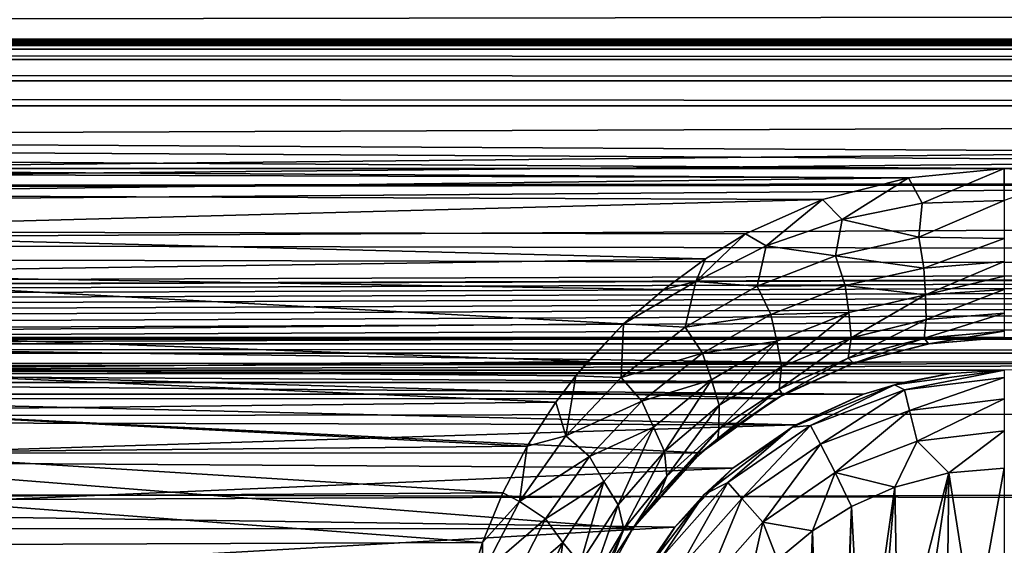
# Model space of a CAD drawing. Header units: metres. Extents: x -95 to 103, y -12 to 12.
# Tile 356 of 520: x -32.22 to -29.2, y 7.9 to 9.51. Entities that reach past the tile are written whole.
import ezdxf

# ---------------------------------------------------------------- set-up
doc = ezdxf.new("R2010")
doc.units = ezdxf.units.M
doc.layers.add('solid_P74500', color=7, linetype='CONTINUOUS')
doc.layers.add('solid_P74500_01', color=7, linetype='CONTINUOUS')

msp = doc.modelspace()

# ---------------------------------------------------------------- linework, layer by layer
at = {"layer": 'solid_P74500'}
for points in [[(92.5, 10.0152, -7.478519), (-94.018356, 9.477332, -8.150471), (-94.018356, 10.085306, -7.38489)], [(92.5, 10.0152, -7.478519), (92.5, 9.409225, -8.228889), (-94.018356, 9.477332, -8.150471)], [(92.5, 9.169497, 8.495161), (92.5, 9.793223, 7.7681), (-94.018356, 9.577682, 8.03231)], [(-12.2, 5.05, 0.5), (-11.7, 9.776363, 0.5), (-88, 9.776363, 0.5)], [(-12.2, 5.05, 0.5), (-88, 9.776363, 0.5), (-88, 5.05, 0.5)], [(92.5, 9.169497, 8.495161), (-94.018356, 9.577682, 8.03231), (-94.018356, 8.920666, 8.756239)], [(-86.199997, 9.423205, -4.3), (-87.224998, 9.55, -4.3), (-12.775, 9.55, -4.3)], [(-86.199997, 9.423205, -4.3), (-12.775, 9.55, -4.3), (-13.8, 9.423205, -4.3)], [(-29.200006, 9.057376, -8.614751), (-34.200005, 9.057376, -8.614751), (-94.018356, 9.477332, -8.150471)], [(-24.200006, 9.057376, -8.614751), (-29.200006, 9.057376, -8.614751), (-94.018356, 9.477332, -8.150471)], [(-19.200006, 9.057376, -8.614751), (-24.200006, 9.057376, -8.614751), (-94.018356, 9.477332, -8.150471)], [(-86.199997, 9.44173, -4.343083), (-13.8, 9.443185, -4.348236), (-13.8, 9.45, -4.4)], [(-86.199997, 9.45, -4.4), (-86.199997, 9.44173, -4.343083), (-13.8, 9.45, -4.4)], [(-86.199997, 9.45, -5), (-86.199997, 9.45, -4.4), (-13.8, 9.45, -4.4)], [(-13.8, 9.45, -5), (-86.199997, 9.45, -5), (-13.8, 9.45, -4.4)], [(-13.8, 9.434836, -5.076392), (-86.199997, 9.434776, -5.076537), (-86.199997, 9.45, -5)], [(-13.8, 9.434836, -5.076392), (-86.199997, 9.45, -5), (-13.8, 9.45, -5)], [(-13.8, 9.443185, -4.348236), (-86.199997, 9.423205, -4.3), (-13.8, 9.423205, -4.3)], [(-86.199997, 9.44173, -4.343083), (-86.199997, 9.423205, -4.3), (-13.8, 9.443185, -4.348236)], [(-13.8, 9.391477, -5.141366), (-86.199997, 9.434776, -5.076537), (-13.8, 9.434836, -5.076392)], [(-13.8, 9.391477, -5.141366), (-86.199997, 9.391366, -5.141477), (-86.199997, 9.434776, -5.076537)], [(-13.8, 9.391477, -5.141366), (-13.8, 9.326537, -5.184776), (-86.199997, 9.391366, -5.141477)], [(-13.8, 9.326537, -5.184776), (-86.199997, 9.326391, -5.184836), (-86.199997, 9.391366, -5.141477)], [(-13.8, 9.326537, -5.184776), (-13.8, 9.25, -5.2), (-86.199997, 9.326391, -5.184836)], [(-13.8, 9.25, -5.2), (-86.199997, 9.25, -5.2), (-86.199997, 9.326391, -5.184836)], [(-13.8, 9.25, -5.2), (-86.995445, 8.535221, -5.2), (-86.199997, 9.25, -5.2)], [(-13.8, 9.25, -5.2), (-13.566045, 9.214799, -5.2), (-86.995445, 8.535221, -5.2)], [(-13.566045, 9.214799, -5.2), (-13.35684, 9.115801, -5.2), (-86.995445, 8.535221, -5.2)], [(92.5, 8.487373, 9.175829), (92.5, 9.169497, 8.495161), (-94.018356, 8.920666, 8.756239)], [(-84.199997, 8.54, -7.701844), (92.5, 9.145422, -6.971025), (-92.5, 8.940191, -7.233159)], [(-74.199997, 8.54, -7.701844), (92.5, 9.145422, -6.971025), (-79.199997, 8.54, -7.701844)], [(-69.199997, 8.54, -7.701844), (92.5, 9.145422, -6.971025), (-74.199997, 8.54, -7.701844)], [(-64.199997, 8.54, -7.701844), (92.5, 9.145422, -6.971025), (-69.199997, 8.54, -7.701844)], [(-59.200001, 8.54, -7.701844), (92.5, 9.145422, -6.971025), (-64.199997, 8.54, -7.701844)], [(-54.200001, 8.54, -7.701844), (92.5, 9.145422, -6.971025), (-59.200001, 8.54, -7.701844)], [(-49.200001, 8.54, -7.701844), (92.5, 9.145422, -6.971025), (-54.200001, 8.54, -7.701844)], [(-44.200001, 8.54, -7.701844), (92.5, 9.145422, -6.971025), (-49.200001, 8.54, -7.701844)], [(-39.200001, 8.54, -7.701844), (92.5, 9.145422, -6.971025), (-44.200001, 8.54, -7.701844)], [(-34.200001, 8.54, -7.701844), (92.5, 9.145422, -6.971025), (-39.200001, 8.54, -7.701844)], [(-29.200001, 8.54, -7.701844), (92.5, 9.145422, -6.971025), (-34.200001, 8.54, -7.701844)], [(-13.35684, 9.115801, -5.2), (-13.185196, 8.961563, -5.2), (-86.995445, 8.535221, -5.2)], [(-29.493057, 9.02928, -8.644195), (-33.960751, 9.043484, -8.629334), (-34.200005, 9.057376, -8.614751)], [(-29.200006, 9.057376, -8.614751), (-29.493057, 9.02928, -8.644195), (-34.200005, 9.057376, -8.614751)], [(-29.451723, 8.951935, -8.698801), (-29.493057, 9.02928, -8.644195), (-29.200006, 9.057376, -8.614751)], [(-29.199982, 8.960335, -8.682782), (-29.451723, 8.951935, -8.698801), (-29.200006, 9.057376, -8.614751)], [(-24.493057, 9.02928, -8.644195), (-28.960751, 9.043484, -8.629334), (-29.200006, 9.057376, -8.614751)], [(-29.199982, 8.960335, -8.682782), (-29.200006, 9.057376, -8.614751), (-28.960751, 9.043484, -8.629334)], [(-24.200006, 9.057376, -8.614751), (-24.493057, 9.02928, -8.644195), (-29.200006, 9.057376, -8.614751)], [(-29.493057, 9.02928, -8.644195), (-33.700359, 8.978143, -8.697296), (-33.960751, 9.043484, -8.629334)], [(-29.493057, 9.02928, -8.644195), (-29.756618, 8.963315, -8.712577), (-33.700359, 8.978143, -8.697296)], [(-29.696875, 8.901903, -8.755844), (-29.756618, 8.963315, -8.712577), (-29.493057, 9.02928, -8.644195)], [(-29.451723, 8.951935, -8.698801), (-29.696875, 8.901903, -8.755844), (-29.493057, 9.02928, -8.644195)], [(-13.185196, 8.961563, -5.2), (-13.064476, 8.764095, -5.2), (-86.995445, 8.535221, -5.2)], [(-29.756618, 8.963315, -8.712577), (-33.427822, 8.864437, -8.813158), (-33.700359, 8.978143, -8.697296)], [(-29.756618, 8.963315, -8.712577), (-29.992468, 8.857634, -8.819996), (-33.427822, 8.864437, -8.813158)], [(-29.929539, 8.820606, -8.844933), (-29.992468, 8.857634, -8.819996), (-29.756618, 8.963315, -8.712577)], [(-29.696875, 8.901903, -8.755844), (-29.929539, 8.820606, -8.844933), (-29.756618, 8.963315, -8.712577)], [(-29.46175, 8.847548, -8.731838), (-29.451723, 8.951935, -8.698801), (-29.199982, 8.960335, -8.682782)], [(-29.199982, 8.960335, -8.682782), (-29.199965, 8.843924, -8.707972), (-29.46175, 8.847548, -8.731838)], [(-29.46175, 8.847548, -8.731838), (-29.696875, 8.901903, -8.755844), (-29.451723, 8.951935, -8.698801)], [(92.5, 8.487373, 9.175829), (-94.018356, 8.920666, 8.756239), (-94.018356, 8.209083, 9.426609)], [(-29.716581, 8.790494, -8.803429), (-29.929539, 8.820606, -8.844933), (-29.696875, 8.901903, -8.755844)], [(-29.46175, 8.847548, -8.731838), (-29.716581, 8.790494, -8.803429), (-29.696875, 8.901903, -8.755844)], [(-30.115223, 8.781263, -8.896033), (-33.21125, 8.735947, -8.940538), (-33.427822, 8.864437, -8.813158)], [(-29.992468, 8.857634, -8.819996), (-30.115223, 8.781263, -8.896033), (-33.427822, 8.864437, -8.813158)], [(-30.144964, 8.711357, -8.958886), (-30.115223, 8.781263, -8.896033), (-29.992468, 8.857634, -8.819996)], [(-29.929539, 8.820606, -8.844933), (-30.144964, 8.711357, -8.958886), (-29.992468, 8.857634, -8.819996)], [(-29.446913, 8.752792, -8.725297), (-29.716581, 8.790494, -8.803429), (-29.46175, 8.847548, -8.731838)], [(-29.446913, 8.752792, -8.725297), (-29.46175, 8.847548, -8.731838), (-29.199965, 8.843924, -8.707972)], [(-29.199965, 8.843924, -8.707972), (-29.199957, 8.772922, -8.700407), (-29.446913, 8.752792, -8.725297)], [(-29.957399, 8.697297, -8.913805), (-30.144964, 8.711357, -8.958886), (-29.929539, 8.820606, -8.844933)], [(-29.716581, 8.790494, -8.803429), (-29.957399, 8.697297, -8.913805), (-29.929539, 8.820606, -8.844933)], [(-30.115223, 8.781263, -8.896033), (-30.243198, 8.687765, -8.987366), (-33.21125, 8.735947, -8.940538)], [(-30.144964, 8.711357, -8.958886), (-30.243198, 8.687765, -8.987366), (-30.115223, 8.781263, -8.896033)], [(-29.687653, 8.699052, -8.798007), (-29.957399, 8.697297, -8.913805), (-29.716581, 8.790494, -8.803429)], [(-29.446913, 8.752792, -8.725297), (-29.687653, 8.699052, -8.798007), (-29.716581, 8.790494, -8.803429)], [(-13.064476, 8.764095, -5.2), (-13.004552, 8.535221, -5.2), (-86.995445, 8.535221, -5.2)], [(-29.441639, 8.671274, -8.694287), (-29.687653, 8.699052, -8.798007), (-29.446913, 8.752792, -8.725297)], [(-29.441639, 8.671274, -8.694287), (-29.446913, 8.752792, -8.725297), (-29.199957, 8.772922, -8.700407)], [(-29.199955, 8.728601, -8.686563), (-29.441639, 8.671274, -8.694287), (-29.199957, 8.772922, -8.700407)], [(-30.366447, 8.581667, -9.088729), (-33.00983, 8.558819, -9.110249), (-33.21125, 8.735947, -8.940538)], [(-30.243198, 8.687765, -8.987366), (-30.366447, 8.581667, -9.088729), (-33.21125, 8.735947, -8.940538)], [(-29.199955, 8.728601, -8.686563), (-29.199955, 8.687284, -8.666237), (-29.441639, 8.671274, -8.694287)], [(-30.144964, 8.711357, -8.958886), (-30.366447, 8.581667, -9.088729), (-30.243198, 8.687765, -8.987366)], [(-30.177622, 8.571609, -9.052834), (-30.366447, 8.581667, -9.088729), (-30.144964, 8.711357, -8.958886)], [(-29.957399, 8.697297, -8.913805), (-30.177622, 8.571609, -9.052834), (-30.144964, 8.711357, -8.958886)], [(-29.91555, 8.611007, -8.909893), (-30.177622, 8.571609, -9.052834), (-29.957399, 8.697297, -8.913805)], [(-29.687653, 8.699052, -8.798007), (-29.91555, 8.611007, -8.909893), (-29.957399, 8.697297, -8.913805)], [(-29.676205, 8.617039, -8.770586), (-29.91555, 8.611007, -8.909893), (-29.687653, 8.699052, -8.798007)], [(-29.441639, 8.671274, -8.694287), (-29.676205, 8.617039, -8.770586), (-29.687653, 8.699052, -8.798007)], [(-29.439163, 8.595643, -8.634041), (-29.441639, 8.671274, -8.694287), (-29.199955, 8.687284, -8.666237)], [(-29.199959, 8.614271, -8.605644), (-29.439163, 8.595643, -8.634041), (-29.199955, 8.687284, -8.666237)], [(-29.669048, 8.539704, -8.712976), (-29.676205, 8.617039, -8.770586), (-29.441639, 8.671274, -8.694287)], [(-29.439163, 8.595643, -8.634041), (-29.669048, 8.539704, -8.712976), (-29.441639, 8.671274, -8.694287)], [(-29.91555, 8.611007, -8.909893), (-30.124184, 8.491942, -9.050558), (-30.177622, 8.571609, -9.052834)], [(-29.896746, 8.528881, -8.887128), (-30.124184, 8.491942, -9.050558), (-29.91555, 8.611007, -8.909893)], [(-29.676205, 8.617039, -8.770586), (-29.896746, 8.528881, -8.887128), (-29.91555, 8.611007, -8.909893)], [(-29.882225, 8.450442, -8.832457), (-29.896746, 8.528881, -8.887128), (-29.676205, 8.617039, -8.770586)], [(-29.669048, 8.539704, -8.712976), (-29.882225, 8.450442, -8.832457), (-29.676205, 8.617039, -8.770586)], [(-29.678604, 8.477234, -8.627752), (-29.669048, 8.539704, -8.712976), (-29.439163, 8.595643, -8.634041)], [(-29.445948, 8.538467, -8.544914), (-29.678604, 8.477234, -8.627752), (-29.439163, 8.595643, -8.634041)], [(-29.445948, 8.538467, -8.544914), (-29.439163, 8.595643, -8.634041), (-29.199959, 8.614271, -8.605644)], [(-29.19997, 8.559706, -8.514988), (-29.445948, 8.538467, -8.544914), (-29.199959, 8.614271, -8.605644)], [(-30.366447, 8.581667, -9.088729), (-30.475742, 8.467224, -9.19544), (-33.00983, 8.558819, -9.110249)], [(-30.366447, 8.581667, -9.088729), (-30.512749, 8.422978, -9.235986), (-30.475742, 8.467224, -9.19544)], [(-30.373718, 8.417471, -9.212131), (-30.512749, 8.422978, -9.235986), (-30.366447, 8.581667, -9.088729)], [(-30.177622, 8.571609, -9.052834), (-30.373718, 8.417471, -9.212131), (-30.366447, 8.581667, -9.088729)], [(-30.124184, 8.491942, -9.050558), (-30.373718, 8.417471, -9.212131), (-30.177622, 8.571609, -9.052834)], [(-87, 8.49261, -5.204592), (-86.995445, 8.535221, -5.2), (-13, 8.492611, -5.204592)], [(-86.995445, 8.535221, -5.2), (-13.004552, 8.535221, -5.2), (-13, 8.492611, -5.204592)], [(-29.200001, 8.54, -7.701844), (-34.200001, 8.54, -7.701844), (-33.969208, 8.520817, -7.723062)], [(-29.429855, 8.520978, -7.722884), (-29.200001, 8.54, -7.701844), (-33.969208, 8.520817, -7.723062)], [(-30.475742, 8.467224, -9.19544), (-32.906006, 8.443342, -9.217374), (-33.00983, 8.558819, -9.110249)], [(-29.889435, 8.382146, -8.751585), (-29.882225, 8.450442, -8.832457), (-29.669048, 8.539704, -8.712976)], [(-29.678604, 8.477234, -8.627752), (-29.889435, 8.382146, -8.751585), (-29.669048, 8.539704, -8.712976)], [(-29.445948, 8.538467, -8.544914), (-29.660839, 8.461979, -8.506461), (-29.678604, 8.477234, -8.627752)], [(-29.445948, 8.538467, -8.544914), (-29.432386, 8.520578, -8.433332), (-29.660839, 8.461979, -8.506461)], [(-29.19997, 8.559706, -8.514988), (-29.432386, 8.520578, -8.433332), (-29.445948, 8.538467, -8.544914)], [(-29.19997, 8.559706, -8.514988), (-29.200001, 8.54, -8.407997), (-29.432386, 8.520578, -8.433332)], [(-29.432386, 8.520578, -8.433332), (-29.200001, 8.54, -8.407997), (-29.429855, 8.520978, -7.722884)], [(-29.200001, 8.54, -8.407997), (-29.200001, 8.54, -7.701844), (-29.429855, 8.520978, -7.722884)], [(-29.663187, 8.461158, -7.788376), (-29.429855, 8.520978, -7.722884), (-33.969208, 8.520817, -7.723062)], [(-29.663187, 8.461158, -7.788376), (-33.969208, 8.520817, -7.723062), (-33.73526, 8.460627, -7.788954)], [(-29.896746, 8.528881, -8.887128), (-30.097189, 8.410545, -9.032645), (-30.124184, 8.491942, -9.050558)], [(-30.073566, 8.332653, -8.980428), (-30.097189, 8.410545, -9.032645), (-29.896746, 8.528881, -8.887128)], [(-29.882225, 8.450442, -8.832457), (-30.073566, 8.332653, -8.980428), (-29.896746, 8.528881, -8.887128)], [(-29.432386, 8.520578, -8.433332), (-29.429855, 8.520978, -7.722884), (-29.663187, 8.461158, -7.788376)], [(-29.660839, 8.461979, -8.506461), (-29.432386, 8.520578, -8.433332), (-29.663187, 8.461158, -7.788376)], [(92.5, 7.752533, 9.805175), (92.5, 8.487373, 9.175829), (-94.018356, 8.209083, 9.426609)], [(-44.200001, 8.44, -5.224123), (-87, 8.49261, -5.204592), (-13, 8.492611, -5.204592)], [(-13, 8.492611, -5.204592), (-39.200001, 8.44, -5.224123), (-44.200001, 8.44, -5.224123)], [(-13, 8.492611, -5.204592), (-34.200001, 8.44, -5.224123), (-39.200001, 8.44, -5.224123)], [(-13, 8.492611, -5.204592), (-29.200001, 8.44, -5.224123), (-34.200001, 8.44, -5.224123)], [(-30.124184, 8.491942, -9.050558), (-30.310072, 8.34565, -9.211479), (-30.373718, 8.417471, -9.212131)], [(-30.097189, 8.410545, -9.032645), (-30.310072, 8.34565, -9.211479), (-30.124184, 8.491942, -9.050558)], [(-29.678604, 8.477234, -8.627752), (-29.878544, 8.364573, -8.626897), (-29.889435, 8.382146, -8.751585)], [(-29.678604, 8.477234, -8.627752), (-29.660839, 8.461979, -8.506461), (-29.878544, 8.364573, -8.626897)], [(-29.899008, 8.353099, -7.904159), (-29.663187, 8.461158, -7.788376), (-33.73526, 8.460627, -7.788954)], [(-29.899008, 8.353099, -7.904159), (-33.73526, 8.460627, -7.788954), (-33.499878, 8.352461, -7.904833)], [(-30.475742, 8.467224, -9.19544), (-30.512749, 8.422978, -9.235986), (-32.906006, 8.443342, -9.217374)], [(-30.074623, 8.259929, -8.903189), (-30.073566, 8.332653, -8.980428), (-29.882225, 8.450442, -8.832457)], [(-29.889435, 8.382146, -8.751585), (-30.074623, 8.259929, -8.903189), (-29.882225, 8.450442, -8.832457)], [(-29.878544, 8.364573, -8.626897), (-29.663187, 8.461158, -7.788376), (-29.899008, 8.353099, -7.904159)], [(-29.878544, 8.364573, -8.626897), (-29.660839, 8.461979, -8.506461), (-29.663187, 8.461158, -7.788376)], [(-29.364891, 8.429509, -5.230221), (-34.032898, 8.429217, -5.230403), (-34.200001, 8.44, -5.224123)], [(-29.200001, 8.44, -5.224123), (-29.364891, 8.429509, -5.230221), (-34.200001, 8.44, -5.224123)], [(-29.364891, 8.429509, -5.230221), (-29.509518, 8.402635, -5.250264), (-34.032898, 8.429217, -5.230403)], [(-29.509518, 8.402635, -5.250264), (-33.889034, 8.402259, -5.250598), (-34.032898, 8.429217, -5.230403)], [(-30.574171, 8.342347, -9.30888), (-32.810066, 8.317733, -9.33088), (-32.906006, 8.443342, -9.217374)], [(-30.512749, 8.422978, -9.235986), (-30.574171, 8.342347, -9.30888), (-32.906006, 8.443342, -9.217374)], [(-30.543547, 8.238771, -9.384665), (-30.574171, 8.342347, -9.30888), (-30.512749, 8.422978, -9.235986)], [(-30.373718, 8.417471, -9.212131), (-30.543547, 8.238771, -9.384665), (-30.512749, 8.422978, -9.235986)], [(-30.310072, 8.34565, -9.211479), (-30.543547, 8.238771, -9.384665), (-30.373718, 8.417471, -9.212131)], [(-29.536465, 8.395703, -11.5), (-29.364891, 8.429509, -5.230221), (-29.200001, 8.44, -5.224123)], [(-29.536465, 8.395703, -11.5), (-29.200001, 8.44, -5.224123), (-29.200001, 8.44, -11.5)], [(-29.505667, 8.380139, -11.614588), (-29.536465, 8.395703, -11.5), (-29.200001, 8.44, -11.5)], [(-29.536465, 8.395703, -11.5), (-29.509518, 8.402635, -5.250264), (-29.364891, 8.429509, -5.230221)], [(-29.200001, 8.417253, -11.614588), (-29.505667, 8.380139, -11.614588), (-29.200001, 8.44, -11.5)], [(-29.490103, 8.316991, -11.712049), (-29.505667, 8.380139, -11.614588), (-29.200001, 8.417253, -11.614588)], [(-29.490103, 8.316991, -11.712049), (-29.200001, 8.417253, -11.614588), (-29.200001, 8.352216, -11.712049)], [(-29.509518, 8.402635, -5.250264), (-29.63176, 8.366207, -5.293069), (-33.889034, 8.402259, -5.250598)], [(-33.889034, 8.402259, -5.250598), (-29.63176, 8.366207, -5.293069), (-33.768238, 8.366207, -5.293069)], [(-30.097189, 8.410545, -9.032645), (-30.274479, 8.266009, -9.1982), (-30.310072, 8.34565, -9.211479)], [(-30.240915, 8.190633, -9.147759), (-30.274479, 8.266009, -9.1982), (-30.097189, 8.410545, -9.032645)], [(-30.073566, 8.332653, -8.980428), (-30.240915, 8.190633, -9.147759), (-30.097189, 8.410545, -9.032645)], [(-29.536465, 8.395703, -11.5), (-29.85, 8.265833, -11.5), (-29.63176, 8.366207, -5.293069)], [(-29.79357, 8.270952, -11.614588), (-29.85, 8.265833, -11.5), (-29.536465, 8.395703, -11.5)], [(-29.505667, 8.380139, -11.614588), (-29.79357, 8.270952, -11.614588), (-29.536465, 8.395703, -11.5)], [(-29.536465, 8.395703, -11.5), (-29.63176, 8.366207, -5.293069), (-29.509518, 8.402635, -5.250264)], [(-33.768238, 8.366207, -5.293069), (-29.63176, 8.366207, -5.293069), (-29.838207, 8.272575, -5.438244)], [(-33.575996, 8.280447, -5.426181), (-33.768238, 8.366207, -5.293069), (-29.838207, 8.272575, -5.438244)], [(-29.889435, 8.382146, -8.751585), (-29.878544, 8.364573, -8.626897), (-30.077797, 8.230629, -8.78609)], [(-29.889435, 8.382146, -8.751585), (-30.077797, 8.230629, -8.78609), (-30.074623, 8.259929, -8.903189)], [(-30.077797, 8.230629, -8.78609), (-29.878544, 8.364573, -8.626897), (-29.899008, 8.353099, -7.904159)], [(-29.85, 8.265833, -11.5), (-29.838207, 8.272575, -5.438244), (-29.63176, 8.366207, -5.293069)], [(-29.763344, 8.213364, -11.712049), (-29.79357, 8.270952, -11.614588), (-29.505667, 8.380139, -11.614588)], [(-29.490103, 8.316991, -11.712049), (-29.763344, 8.213364, -11.712049), (-29.505667, 8.380139, -11.614588)], [(-30.130051, 8.186581, -8.076503), (-29.899008, 8.353099, -7.904159), (-33.499878, 8.352461, -7.904833)], [(-30.130051, 8.186581, -8.076503), (-33.499878, 8.352461, -7.904833), (-33.269226, 8.185938, -8.077154)], [(-30.574171, 8.342347, -9.30888), (-30.661539, 8.207409, -9.428066), (-32.810066, 8.317733, -9.33088)], [(-30.543547, 8.238771, -9.384665), (-30.661539, 8.207409, -9.428066), (-30.574171, 8.342347, -9.30888)], [(-30.310072, 8.34565, -9.211479), (-30.471041, 8.175805, -9.385549), (-30.543547, 8.238771, -9.384665)], [(-30.274479, 8.266009, -9.1982), (-30.471041, 8.175805, -9.385549), (-30.310072, 8.34565, -9.211479)], [(-30.233374, 8.115582, -9.073152), (-30.240915, 8.190633, -9.147759), (-30.073566, 8.332653, -8.980428)], [(-30.074623, 8.259929, -8.903189), (-30.233374, 8.115582, -9.073152), (-30.073566, 8.332653, -8.980428)], [(-30.077797, 8.230629, -8.78609), (-29.899008, 8.353099, -7.904159), (-30.130051, 8.186581, -8.076503)], [(-29.490103, 8.316991, -11.712049), (-29.200001, 8.352216, -11.712049), (-29.466791, 8.222411, -11.777164)], [(-29.200001, 8.352216, -11.712049), (-29.200001, 8.254805, -11.777164), (-29.466791, 8.222411, -11.777164)], [(-30.661539, 8.207409, -9.428066), (-32.728512, 8.18801, -9.444919), (-32.810066, 8.317733, -9.33088)], [(-29.490103, 8.316991, -11.712049), (-29.718075, 8.12711, -11.777164), (-29.763344, 8.213364, -11.712049)], [(-29.490103, 8.316991, -11.712049), (-29.466791, 8.222411, -11.777164), (-29.718075, 8.12711, -11.777164)], [(-33.395794, 8.161398, -5.603641), (-33.575996, 8.280447, -5.426181), (-29.838207, 8.272575, -5.438244)], [(-33.395794, 8.161398, -5.603641), (-29.838207, 8.272575, -5.438244), (-30.03117, 8.13967, -5.635225)], [(-30.274479, 8.266009, -9.1982), (-30.426729, 8.098949, -9.376516), (-30.471041, 8.175805, -9.385549)], [(-30.383154, 8.028093, -9.327198), (-30.426729, 8.098949, -9.376516), (-30.274479, 8.266009, -9.1982)], [(-30.240915, 8.190633, -9.147759), (-30.383154, 8.028093, -9.327198), (-30.274479, 8.266009, -9.1982)], [(-29.85, 8.265833, -11.5), (-30.119238, 8.059238, -11.5), (-30.03117, 8.13967, -5.635225)], [(-30.046976, 8.096038, -11.614588), (-30.119238, 8.059238, -11.5), (-29.85, 8.265833, -11.5)], [(-29.79357, 8.270952, -11.614588), (-30.046976, 8.096038, -11.614588), (-29.85, 8.265833, -11.5)], [(-30.003847, 8.047357, -11.712049), (-30.046976, 8.096038, -11.614588), (-29.79357, 8.270952, -11.614588)], [(-29.85, 8.265833, -11.5), (-30.03117, 8.13967, -5.635225), (-29.838207, 8.272575, -5.438244)], [(-29.763344, 8.213364, -11.712049), (-30.003847, 8.047357, -11.712049), (-29.79357, 8.270952, -11.614588)], [(-30.543547, 8.238771, -9.384665), (-30.685518, 8.038312, -9.565678), (-30.661539, 8.207409, -9.428066)], [(-30.471041, 8.175805, -9.385549), (-30.685518, 8.038312, -9.565678), (-30.543547, 8.238771, -9.384665)], [(-30.074623, 8.259929, -8.903189), (-30.169182, 8.15029, -8.879545), (-30.255077, 8.060224, -8.98037)], [(-30.074623, 8.259929, -8.903189), (-30.255077, 8.060224, -8.98037), (-30.233374, 8.115582, -9.073152)], [(-30.074623, 8.259929, -8.903189), (-30.077797, 8.230629, -8.78609), (-30.169182, 8.15029, -8.879545)], [(-29.466791, 8.222411, -11.777164), (-29.200001, 8.254805, -11.777164), (-29.370331, 8.125382, -11.8)], [(-29.200001, 8.254805, -11.777164), (-29.200001, 8.14, -11.8), (-29.370331, 8.125382, -11.8)], [(92.5, 7.752533, 9.805175), (-94.018356, 8.209083, 9.426609), (-94.018356, 7.447287, 10.039319)], [(-30.661539, 8.207409, -9.428066), (-30.735617, 8.064089, -9.550941), (-32.728512, 8.18801, -9.444919)], [(-30.685518, 8.038312, -9.565678), (-30.735617, 8.064089, -9.550941), (-30.661539, 8.207409, -9.428066)], [(-30.169182, 8.15029, -8.879545), (-30.077797, 8.230629, -8.78609), (-30.130051, 8.186581, -8.076503)], [(-29.763344, 8.213364, -11.712049), (-29.939253, 7.974443, -11.777164), (-30.003847, 8.047357, -11.712049)], [(-29.763344, 8.213364, -11.712049), (-29.718075, 8.12711, -11.777164), (-29.939253, 7.974443, -11.777164)], [(-29.718075, 8.12711, -11.777164), (-29.466791, 8.222411, -11.777164), (-29.535685, 8.081974, -11.8)], [(-29.466791, 8.222411, -11.777164), (-29.370331, 8.125382, -11.8), (-29.535685, 8.081974, -11.8)], [(-30.338186, 7.955187, -8.304517), (-30.130051, 8.186581, -8.076503), (-33.269226, 8.185938, -8.077154)], [(-30.338186, 7.955187, -8.304517), (-33.269226, 8.185938, -8.077154), (-33.061371, 7.95457, -8.305107)], [(-30.735617, 8.064089, -9.550941), (-32.65778, 8.05173, -9.561361), (-32.728512, 8.18801, -9.444919)], [(-30.471041, 8.175805, -9.385549), (-30.605495, 7.985066, -9.567982), (-30.685518, 8.038312, -9.565678)], [(-30.426729, 8.098949, -9.376516), (-30.605495, 7.985066, -9.567982), (-30.471041, 8.175805, -9.385549)], [(-30.365761, 7.953053, -9.254251), (-30.383154, 8.028093, -9.327198), (-30.240915, 8.190633, -9.147759)], [(-30.233374, 8.115582, -9.073152), (-30.365761, 7.953053, -9.254251), (-30.240915, 8.190633, -9.147759)], [(-30.169182, 8.15029, -8.879545), (-30.130051, 8.186581, -8.076503), (-30.338186, 7.955187, -8.304517)], [(-33.228165, 8.003443, -5.827108), (-33.395794, 8.161398, -5.603641), (-30.03117, 8.13967, -5.635225)], [(-30.255077, 8.060224, -8.98037), (-30.169182, 8.15029, -8.879545), (-30.338186, 7.955187, -8.304517)], [(-33.228165, 8.003443, -5.827108), (-30.03117, 8.13967, -5.635225), (-30.209461, 7.959397, -5.887105)], [(-30.233374, 8.115582, -9.073152), (-30.333858, 7.961197, -9.089928), (-30.365761, 7.953053, -9.254251)], [(-30.233374, 8.115582, -9.073152), (-30.255077, 8.060224, -8.98037), (-30.333858, 7.961197, -9.089928)], [(-30.119238, 8.059238, -11.5), (-30.209461, 7.959397, -5.887105), (-30.03117, 8.13967, -5.635225)], [(-29.788027, 7.948541, -11.8), (-29.939253, 7.974443, -11.777164), (-29.718075, 8.12711, -11.777164)], [(-29.668499, 8.022584, -11.8), (-29.788027, 7.948541, -11.8), (-29.718075, 8.12711, -11.777164)], [(-29.668499, 8.022584, -11.8), (-29.718075, 8.12711, -11.777164), (-29.535685, 8.081974, -11.8)], [(-29.370331, 8.125382, -11.8), (-29.525322, 7.519121, -11.8), (-29.535685, 8.081974, -11.8)], [(-29.370331, 8.125382, -11.8), (-29.453802, 7.570744, -11.8), (-29.525322, 7.519121, -11.8)], [(-29.370331, 8.125382, -11.8), (-29.376312, 7.607516, -11.8), (-29.453802, 7.570744, -11.8)], [(-29.370331, 8.125382, -11.8), (-29.291828, 7.630482, -11.8), (-29.376312, 7.607516, -11.8)], [(-29.200001, 8.14, -11.8), (-29.291828, 7.630482, -11.8), (-29.370331, 8.125382, -11.8)], [(-29.200001, 8.14, -11.8), (-29.200001, 7.64, -11.8), (-29.291828, 7.630482, -11.8)], [(-30.426729, 8.098949, -9.376516), (-30.552536, 7.911984, -9.562739), (-30.605495, 7.985066, -9.567982)], [(-30.499355, 7.847605, -9.513963), (-30.552536, 7.911984, -9.562739), (-30.426729, 8.098949, -9.376516)], [(-30.383154, 8.028093, -9.327198), (-30.499355, 7.847605, -9.513963), (-30.426729, 8.098949, -9.376516)], [(-30.046976, 8.096038, -11.614588), (-30.25116, 7.865563, -11.614588), (-30.119238, 8.059238, -11.5)], [(-30.197634, 7.828617, -11.712049), (-30.25116, 7.865563, -11.614588), (-30.046976, 8.096038, -11.614588)], [(-30.003847, 8.047357, -11.712049), (-30.197634, 7.828617, -11.712049), (-30.046976, 8.096038, -11.614588)], [(-30.735617, 8.064089, -9.550941), (-30.797937, 7.912471, -9.676921), (-32.65778, 8.05173, -9.561361)], [(-30.685518, 8.038312, -9.565678), (-30.797937, 7.912471, -9.676921), (-30.735617, 8.064089, -9.550941)], [(-30.333858, 7.961197, -9.089928), (-30.255077, 8.060224, -8.98037), (-30.338186, 7.955187, -8.304517)], [(-30.119238, 8.059238, -11.5), (-30.325832, 7.79, -11.5), (-30.209461, 7.959397, -5.887105)], [(-30.25116, 7.865563, -11.614588), (-30.325832, 7.79, -11.5), (-30.119238, 8.059238, -11.5)], [(-29.668499, 8.022584, -11.8), (-29.535685, 8.081974, -11.8), (-29.634665, 7.386765, -11.8)], [(-29.535685, 8.081974, -11.8), (-29.586445, 7.457164, -11.8), (-29.634665, 7.386765, -11.8)], [(-29.535685, 8.081974, -11.8), (-29.525322, 7.519121, -11.8), (-29.586445, 7.457164, -11.8)], [(-30.797937, 7.912471, -9.676921), (-32.599243, 7.905591, -9.682542), (-32.65778, 8.05173, -9.561361)], [(-30.685518, 8.038312, -9.565678), (-30.798033, 7.81858, -9.751169), (-30.797937, 7.912471, -9.676921)], [(-30.605495, 7.985066, -9.567982), (-30.798033, 7.81858, -9.751169), (-30.685518, 8.038312, -9.565678)], [(-30.471601, 7.774943, -9.441819), (-30.499355, 7.847605, -9.513963), (-30.383154, 8.028093, -9.327198)], [(-30.365761, 7.953053, -9.254251), (-30.471601, 7.774943, -9.441819), (-30.383154, 8.028093, -9.327198)], [(-30.003847, 8.047357, -11.712049), (-30.117466, 7.773282, -11.777164), (-30.197634, 7.828617, -11.712049)], [(-30.003847, 8.047357, -11.712049), (-29.939253, 7.974443, -11.777164), (-30.117466, 7.773282, -11.777164)], [(-29.668499, 8.022584, -11.8), (-29.736984, 6.296785, -11.8), (-29.788027, 7.948541, -11.8)], [(-29.668499, 8.022584, -11.8), (-29.69928, 7.137952, -11.8), (-29.736984, 6.296785, -11.8)], [(-29.668499, 8.022584, -11.8), (-29.692488, 7.225389, -11.8), (-29.69928, 7.137952, -11.8)], [(-29.668499, 8.022584, -11.8), (-29.634665, 7.386765, -11.8), (-29.692488, 7.225389, -11.8)], [(-33.077759, 7.79618, -6.10177), (-33.228165, 8.003443, -5.827108), (-30.209461, 7.959397, -5.887105)], [(-30.605495, 7.985066, -9.567982), (-30.711811, 7.775812, -9.754739), (-30.798033, 7.81858, -9.751169)], [(-30.552536, 7.911984, -9.562739), (-30.711811, 7.775812, -9.754739), (-30.605495, 7.985066, -9.567982)], [(-29.98888, 7.75403, -11.8), (-30.117466, 7.773282, -11.777164), (-29.939253, 7.974443, -11.777164)], [(-29.894634, 7.859296, -11.8), (-29.98888, 7.75403, -11.8), (-29.939253, 7.974443, -11.777164)], [(-29.788027, 7.948541, -11.8), (-29.894634, 7.859296, -11.8), (-29.939253, 7.974443, -11.777164)], [(-33.077759, 7.79618, -6.10177), (-30.209461, 7.959397, -5.887105), (-30.363678, 7.719777, -6.197987)], [(-30.498018, 7.664145, -8.573849), (-30.338186, 7.955187, -8.304517), (-33.061371, 7.95457, -8.305107)], [(-30.498018, 7.664145, -8.573849), (-33.061371, 7.95457, -8.305107), (-32.901268, 7.66248, -8.575336)], [(-30.40472, 7.853196, -9.206404), (-30.338186, 7.955187, -8.304517), (-30.498018, 7.664145, -8.573849)], [(-30.365761, 7.953053, -9.254251), (-30.466867, 7.735857, -9.32723), (-30.471601, 7.774943, -9.441819)], [(-30.365761, 7.953053, -9.254251), (-30.40472, 7.853196, -9.206404), (-30.466867, 7.735857, -9.32723)], [(-30.40472, 7.853196, -9.206404), (-30.333858, 7.961197, -9.089928), (-30.338186, 7.955187, -8.304517)], [(-30.365761, 7.953053, -9.254251), (-30.333858, 7.961197, -9.089928), (-30.40472, 7.853196, -9.206404)], [(-30.325832, 7.79, -11.5), (-30.363678, 7.719777, -6.197987), (-30.209461, 7.959397, -5.887105)], [(-29.788027, 7.948541, -11.8), (-29.849243, 6.379436, -11.8), (-29.894634, 7.859296, -11.8)], [(-29.788027, 7.948541, -11.8), (-29.736984, 6.296785, -11.8), (-29.849243, 6.379436, -11.8)], [(-30.797937, 7.912471, -9.676921), (-30.846972, 7.75142, -9.806401), (-32.599243, 7.905591, -9.682542)], [(-30.846972, 7.75142, -9.806401), (-32.553913, 7.745763, -9.810869), (-32.599243, 7.905591, -9.682542)], [(-30.798033, 7.81858, -9.751169), (-30.846972, 7.75142, -9.806401), (-30.797937, 7.912471, -9.676921)], [(-30.552536, 7.911984, -9.562739), (-30.650341, 7.707485, -9.752763), (-30.711811, 7.775812, -9.754739)], [(-30.588385, 7.651467, -9.704024), (-30.650341, 7.707485, -9.752763), (-30.552536, 7.911984, -9.562739)], [(-30.499355, 7.847605, -9.513963), (-30.588385, 7.651467, -9.704024), (-30.552536, 7.911984, -9.562739)]]:
    msp.add_3dface(points, dxfattribs=at)
at = {"layer": 'solid_P74500_01'}
for points in [[(-90.699997, 9.904712, -5.843516), (92.5, 9.145422, -6.971025), (92.5, 10.103848, -5.491487)], [(-92.5, 8.940191, 7.233159), (-92.5, 9.904712, 5.843516), (92.5, 9.641595, 6.268019)], [(-90.699997, 9.904712, -5.843516), (-92.5, 8.940191, -7.233159), (92.5, 9.145422, -6.971025)], [(-92.5, 8.940191, 7.233159), (92.5, 9.641595, 6.268019), (92.5, 8.572252, 7.665731)], [(-19.200006, 9.057376, -8.614751), (-94.018356, 9.477332, -8.150471), (92.5, 9.409225, -8.228889)], [(-84.199997, 8.54, -7.701844), (-79.199997, 8.54, -7.701844), (92.5, 9.145422, -6.971025)], [(-92.5, 7.788958, 8.459974), (-92.5, 8.940191, 7.233159), (92.5, 8.572252, 7.665731)], [(-92.5, 7.788958, 8.459974), (92.5, 8.572252, 7.665731), (92.5, 7.29035, 8.893468)]]:
    msp.add_3dface(points, dxfattribs=at)

doc.saveas('drawing.dxf')
